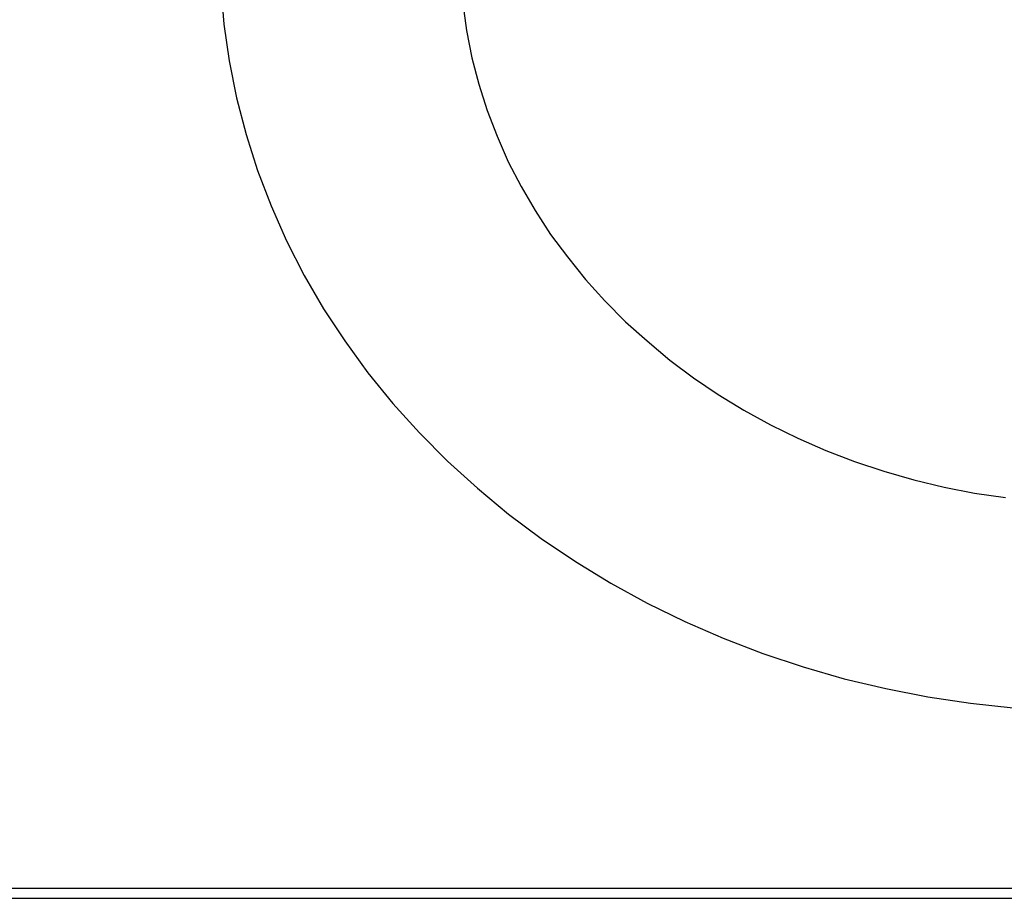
# Model space of a CAD drawing. Extents: x 1107 to 4046, y 937 to 3355.
# Tile 553 of 656: x 2160 to 2172, y 2682 to 2693. Entities that reach past the tile are written whole.
import ezdxf

# ---------------------------------------------------------------- set-up
doc = ezdxf.new("R2010")
doc.units = 0
doc.layers.add('KF_VIDA_L___C_REAR', color=7, linetype='CONTINUOUS')

# ---------------------------------------------------------------- blocks, each defined once
blk = doc.blocks.new('KF_VIDA_L___C_REAR')
at = {"layer": 'KF_VIDA_L___C_REAR'}
for p, q in [((-46.917343, 993.38744), (42.917343, 993.38744)), ((-46.917343, 993.26244), (42.917343, 993.26244))]:
    blk.add_line(p, q, dxfattribs=at)
for points in [[(-24.4868, 1004.66, 0), (-24.447, 1004.19, 0), (-24.3809, 1003.73, 0), (-24.2886, 1003.27, 0), (-24.1703, 1002.81, 0), (-24.0263, 1002.36, 0), (-23.857, 1001.92, 0), (-23.6627, 1001.48, 0), (-23.4439, 1001.05, 0), (-23.2011, 1000.63, 0), (-22.935, 1000.23, 0), (-22.6462, 999.832, 0), (-22.3353, 999.45, 0), (-22.0031, 999.081, 0), (-21.6505, 998.727, 0), (-21.2782, 998.388, 0), (-20.8871, 998.066, 0), (-20.4783, 997.761, 0), (-20.0527, 997.473, 0), (-19.6113, 997.204, 0), (-19.1551, 996.953, 0), (-18.6854, 996.723, 0), (-18.2031, 996.513, 0), (-17.7095, 996.323, 0), (-17.2058, 996.155, 0), (-16.6931, 996.008, 0), (-16.1728, 995.884, 0), (-15.646, 995.781, 0), (-15.114, 995.701, 0), (-14.5782, 995.644, 0)], [(-21.4615, 1004.45, 0), (-21.4134, 1004.11, 0), (-21.3463, 1003.77, 0), (-21.2603, 1003.44, 0), (-21.1555, 1003.11, 0), (-21.0324, 1002.79, 0), (-20.891, 1002.47, 0), (-20.7319, 1002.16, 0), (-20.5554, 1001.86, 0), (-20.3618, 1001.56, 0), (-20.1518, 1001.28, 0), (-19.9257, 1001, 0), (-19.6841, 1000.73, 0), (-19.4276, 1000.47, 0), (-19.1569, 1000.23, 0), (-18.8725, 999.991, 0), (-18.5751, 999.769, 0), (-18.2656, 999.56, 0), (-17.9446, 999.364, 0), (-17.6128, 999.182, 0), (-17.2712, 999.014, 0), (-16.9204, 998.861, 0), (-16.5615, 998.724, 0), (-16.1951, 998.601, 0), (-15.8223, 998.495, 0), (-15.4438, 998.404, 0), (-15.0607, 998.329, 0), (-14.6738, 998.271, 0)]]:
    blk.add_polyline3d(points, dxfattribs=at)

msp = doc.modelspace()

# ---------------------------------------------------------------- block references
at = {"layer": 'KF_VIDA_L___C_REAR'}
msp.add_blockref('KF_VIDA_L___C_REAR', (2186.979, 1689.213), dxfattribs=at)

doc.saveas('drawing.dxf')
